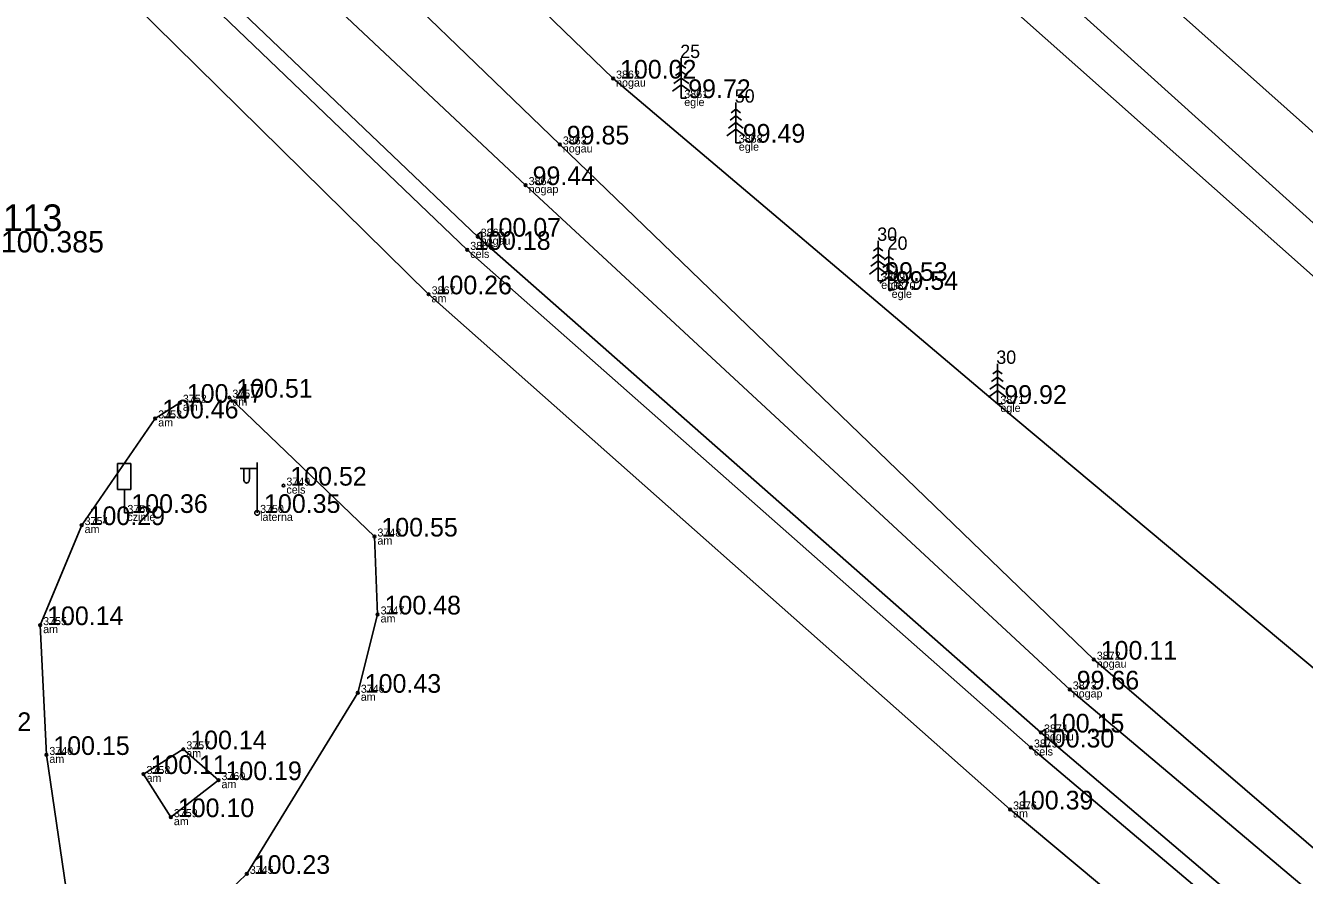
# Model space of a CAD drawing. Extents: x 614911 to 615803, y 262110 to 264311.
# Drawn here: x 615612.66 to 615660.6, y 264150.2 to 264182.05 of the extents above; entities that cross this region are included whole.
import ezdxf

# ---------------------------------------------------------------- set-up
doc = ezdxf.new("R2010")
doc.units = 0
for name, color, linetype in [('Level 1', 7, 'Continuous'), ('Level 16', 7, 'Continuous'), ('Level 19', 7, 'Continuous'), ('Level 31', 7, 'Continuous'), ('Level 37', 7, 'Continuous'), ('Level 44', 7, 'Continuous'), ('Level 53', 7, 'Continuous'), ('Level 54', 7, 'Continuous'), ('Level 57', 7, 'Continuous'), ('Level 58', 7, 'Continuous')]:
    doc.layers.add(name, color=color, linetype=linetype)

msp = doc.modelspace()

# ---------------------------------------------------------------- linework, layer by layer
at = {"layer": 'Level 1'}
for p, q in [((615637.236, 264180.58), (615637.06, 264180.452)), ((615637.236, 264180.83), (615637.236, 264179.33)), ((615637.236, 264180.58), (615637.41, 264180.452)), ((615637.236, 264180.08), (615636.958, 264179.876)), ((615637.236, 264180.33), (615637.02, 264180.172)), ((615637.236, 264180.33), (615637.452, 264180.172)), ((615637.236, 264180.08), (615637.514, 264179.876)), ((615637.236, 264179.83), (615636.904, 264179.586)), ((615637.236, 264179.83), (615637.57, 264179.586)), ((615637.236, 264179.33), (615637.436, 264179.33)), ((615639.28, 264179.158), (615639.28, 264177.658)), ((615639.28, 264178.658), (615639.064, 264178.5)), ((615639.28, 264178.908), (615639.104, 264178.78)), ((615639.28, 264178.908), (615639.454, 264178.78)), ((615639.28, 264178.658), (615639.496, 264178.5)), ((615639.28, 264178.158), (615638.948, 264177.914)), ((615639.28, 264178.408), (615639.002, 264178.204)), ((615639.28, 264178.408), (615639.558, 264178.204)), ((615639.28, 264178.158), (615639.614, 264177.914)), ((615639.28, 264177.658), (615639.48, 264177.658)), ((615644.62, 264173.978), (615644.62, 264172.478)), ((615644.62, 264173.478), (615644.404, 264173.32)), ((615644.62, 264173.728), (615644.444, 264173.6)), ((615644.62, 264173.728), (615644.794, 264173.6)), ((615644.62, 264173.478), (615644.836, 264173.32)), ((615645.011, 264173.392), (615644.835, 264173.264)), ((615645.011, 264173.642), (615645.011, 264172.142)), ((615645.011, 264173.392), (615645.185, 264173.264)), ((615644.62, 264172.978), (615644.288, 264172.734)), ((615644.62, 264173.228), (615644.342, 264173.024)), ((615644.62, 264173.228), (615644.898, 264173.024)), ((615644.62, 264172.978), (615644.954, 264172.734)), ((615645.011, 264172.892), (615644.733, 264172.688)), ((615645.011, 264173.142), (615644.795, 264172.984)), ((615645.011, 264173.142), (615645.227, 264172.984)), ((615645.011, 264172.892), (615645.289, 264172.688)), ((615644.62, 264172.478), (615644.82, 264172.478)), ((615645.011, 264172.642), (615644.679, 264172.398)), ((615645.011, 264172.642), (615645.345, 264172.398)), ((615645.011, 264172.142), (615645.211, 264172.142)), ((615649.085, 264169.118), (615648.909, 264168.99)), ((615649.085, 264169.368), (615649.085, 264167.868)), ((615649.085, 264169.118), (615649.259, 264168.99)), ((615649.085, 264168.618), (615648.807, 264168.414)), ((615649.085, 264168.868), (615648.869, 264168.71)), ((615649.085, 264168.868), (615649.301, 264168.71)), ((615649.085, 264168.618), (615649.363, 264168.414)), ((615649.085, 264168.368), (615648.753, 264168.124)), ((615649.085, 264168.368), (615649.419, 264168.124)), ((615649.085, 264167.868), (615649.285, 264167.868))]:
    msp.add_line(p, q, dxfattribs=at)
at = {"layer": 'Level 16'}
for p, q in [((615616.607, 264165.628), (615616.107, 264165.628)), ((615616.107, 264164.659), (615616.107, 264165.628)), ((615616.607, 264164.659), (615616.607, 264165.628)), ((615616.607, 264164.659), (615616.107, 264164.659)), ((615616.361, 264164.659), (615616.361, 264163.781)), ((615616.361, 264163.781), (615616.676, 264163.781))]:
    msp.add_line(p, q, dxfattribs=at)
at = {"layer": 'Level 31'}
for points in [[(615540.752, 264293.153), (615554.871, 264276.489), (615571.152, 264259.742), (615591.296, 264239.745), (615608.637, 264222.837), (615628.706, 264203.767), (615646.768, 264187.421), (615664.713, 264171.246), (615679.702, 264157.791), (615695.65, 264144.718), (615713.644, 264129.017), (615734.176, 264112.026), (615754.636, 264096.634)], [(615753.478, 264095.562), (615733.7, 264111.337), (615712.842, 264127.996), (615696.82, 264142.035), (615679.383, 264156.731), (615663.464, 264170.411), (615645.861, 264186.034), (615627.735, 264202.684), (615607.548, 264221.434), (615590.341, 264238.61), (615571.816, 264257.419), (615555.77, 264271.235), (615553.667, 264275.682), (615546.609, 264281.236), (615539.858, 264291.16)], [(615744.764, 264081.359), (615732.887, 264089.943), (615715.889, 264102.764), (615694.682, 264119.208), (615676.974, 264133.244), (615650.72, 264155.552), (615629.606, 264174.135), (615612.305, 264190.628), (615596.307, 264206.969), (615581.341, 264223.238), (615571.304, 264233.709), (615558.243, 264246.987), (615542.242, 264265.322), (615529.994, 264284)], [(615664.052, 264155.366), (615649.085, 264167.868), (615634.68, 264180.06), (615617.294, 264196.873), (615601.293, 264211.473), (615591.216, 264221.841), (615586.523, 264227.242), (615577.49, 264237.102), (615574.859, 264241.431), (615573.871, 264244.238), (615567.337, 264253.806), (615559.696, 264264.829), (615554.808, 264269.231), (615558.127, 264264.081), (615565.889, 264252.476), (615572.548, 264243.09), (615575.785, 264236.804), (615585.051, 264225.993), (615599.922, 264209.867), (615615.215, 264194.443), (615632.683, 264177.591), (615652.699, 264158.282), (615678.791, 264135.883)], [(615573.297, 264235.218), (615582.765, 264223.901), (615598.169, 264208.795), (615613.95, 264192.439), (615631.402, 264176.068), (615651.799, 264157.165), (615678.305, 264134.819), (615695.98, 264121.225), (615717.243, 264104.936), (615734.373, 264091.846), (615746.465, 264082.76)]]:
    msp.add_lwpolyline(points, dxfattribs=at)
at = {"layer": 'Level 37'}
for points in [[(615540.752, 264293.153), (615550.108, 264282.114), (615552.773, 264283.226), (615557.41, 264278.457), (615573.64, 264261.965), (615593.655, 264241.56), (615611.026, 264224.494), (615630.543, 264205.827), (615648.416, 264189.194), (615666.454, 264173.12), (615670.636, 264169.646), (615672.409, 264164.575), (615679.702, 264157.791), (615684.212, 264153.509), (615692.685, 264150.342), (615697.341, 264145.636), (615715.517, 264131.224), (615736.783, 264114.465), (615756.444, 264098.349)], [(615526.871, 264279.709), (615557.508, 264246.916), (615570.946, 264232.844), (615580.588, 264222.695), (615595.945, 264206.676), (615612.011, 264190.126), (615629.214, 264173.64), (615650.344, 264154.99), (615676.59, 264132.802), (615694.345, 264118.703), (615715.543, 264102.359), (615732.654, 264089.574), (615744.576, 264080.858)], [(615743.178, 264079.076), (615731.345, 264087.792), (615714.316, 264100.575), (615693.008, 264116.957), (615675.219, 264131.222), (615649.561, 264152.667), (615627.765, 264171.974), (615611.182, 264188.292), (615594.351, 264205.525), (615579.137, 264221.33), (615569.398, 264231.353), (615556.134, 264245.272), (615540.03, 264262.148), (615525.148, 264277.969)], [(615618.44, 264167.909), (615617.516, 264167.323), (615614.758, 264163.326), (615613.202, 264159.576), (615613.435, 264154.711), (615614.405, 264148.14), (615614.987, 264143.696), (615617.917, 264147.331), (615620.949, 264150.253), (615625.11, 264157.041), (615625.853, 264159.976), (615625.734, 264162.896), (615620.295, 264168.102)], [(615618.569, 264154.922), (615619.888, 264153.766), (615618.103, 264152.379), (615617.079, 264153.996), (615618.569, 264154.922)]]:
    msp.add_lwpolyline(points, dxfattribs=at)
at = {"layer": 'Level 44'}
for p, q in [((615621.336, 264163.782), (615621.336, 264165.665)), ((615621.336, 264165.445), (615620.701, 264165.445)), ((615620.836, 264165.445), (615620.836, 264165.053)), ((615621.046, 264165.445), (615621.046, 264165.053))]:
    msp.add_line(p, q, dxfattribs=at)
msp.add_circle((615621.336, 264163.782), 0.09, dxfattribs=at)
msp.add_ellipse((615620.941, 264165.053), major_axis=(0, 0.151), ratio=0.695971, start_param=1.570796, end_param=4.712389, dxfattribs=at)
at = {"layer": 'Level 57'}
for centre in [(615634.68, 264180.06), (615632.683, 264177.591), (615631.402, 264176.068), (615629.606, 264174.135), (615629.214, 264173.64), (615627.765, 264171.974), (615620.295, 264168.102), (615618.44, 264167.909), (615617.516, 264167.323), (615622.321, 264164.805), (615614.758, 264163.326), (615625.734, 264162.896), (615625.853, 264159.976), (615613.202, 264159.576), (615652.699, 264158.282), (615625.11, 264157.041), (615651.799, 264157.165), (615650.72, 264155.552), (615613.435, 264154.711), (615618.569, 264154.922), (615650.344, 264154.99), (615617.077, 264153.996), (615619.888, 264153.766), (615649.561, 264152.667), (615618.103, 264152.379), (615620.949, 264150.253)]:
    msp.add_circle(centre, 0.05, dxfattribs=at)
at = {"layer": 'Level 58'}
for centre in [(615634.68, 264180.06), (615632.683, 264177.591), (615631.402, 264176.068), (615629.606, 264174.135), (615629.214, 264173.64), (615627.765, 264171.974), (615620.295, 264168.102), (615618.44, 264167.909), (615617.516, 264167.323), (615622.321, 264164.805), (615614.758, 264163.326), (615625.734, 264162.896), (615625.853, 264159.976), (615613.202, 264159.576), (615652.699, 264158.282), (615625.11, 264157.041), (615651.799, 264157.165), (615650.72, 264155.552), (615613.435, 264154.711), (615618.569, 264154.922), (615650.344, 264154.99), (615617.077, 264153.996), (615619.888, 264153.766), (615649.561, 264152.667), (615618.103, 264152.379), (615620.949, 264150.253)]:
    msp.add_circle(centre, 0.05, dxfattribs=at)

# ---------------------------------------------------------------- texts
at = {"layer": 'Level 1'}
for s, p in [(' 25', (615637.011, 264180.83)), (' 50', (615639.055, 264179.158)), (' 30', (615644.395, 264173.978)), (' 20', (615644.786, 264173.642)), (' 30', (615648.86, 264169.368))]:
    msp.add_text(s, height=0.5, dxfattribs=at).set_placement(p)
at = {"layer": 'Level 19'}
for s, height, p in [(' 113', 1, (615611.43, 264174.344)), (' 100.385', 0.8, (615611.43, 264173.544))]:
    msp.add_text(s, height=height, dxfattribs=at).set_placement(p)
at = {"layer": 'Level 53'}
for s, p in [(' nogau', (615634.68, 264179.76)), (' egle', (615637.236, 264179.03)), (' egle', (615639.28, 264177.358)), (' nogau', (615632.683, 264177.291)), (' nogap', (615631.402, 264175.768)), (' nogau', (615629.606, 264173.835)), (' cels', (615629.214, 264173.34)), (' egle', (615644.62, 264172.178)), (' am', (615627.765, 264171.674)), (' egle', (615645.011, 264171.842)), (' am', (615620.295, 264167.802)), (' am', (615618.44, 264167.609)), (' egle', (615649.085, 264167.568)), (' am', (615617.516, 264167.023)), (' cels', (615622.321, 264164.505)), (' czime', (615616.361, 264163.481)), (' laterna', (615621.336, 264163.482)), (' am', (615614.758, 264163.026)), (' am', (615625.734, 264162.596)), (' am', (615625.853, 264159.676)), (' am', (615613.202, 264159.276)), (' nogau', (615652.699, 264157.982)), (' nogap', (615651.799, 264156.865)), (' am', (615625.11, 264156.741)), (' nogau', (615650.72, 264155.252)), (' am', (615613.435, 264154.411)), (' am', (615618.569, 264154.622)), (' cels', (615650.344, 264154.69)), (' am', (615617.077, 264153.696)), (' am', (615619.888, 264153.466)), (' am', (615618.103, 264152.079)), (' am', (615649.561, 264152.367))]:
    msp.add_text(s, height=0.3, dxfattribs=at).set_placement(p)
at = {"layer": 'Level 54'}
for s, p in [(' 3862', (615634.68, 264180.06)), (' 3861', (615637.236, 264179.33)), (' 3863', (615632.683, 264177.591)), (' 3868', (615639.28, 264177.658)), (' 3864', (615631.402, 264176.068)), (' 3865', (615629.606, 264174.135)), (' 3866', (615629.214, 264173.64)), (' 3869', (615644.62, 264172.478)), (' 3870', (615645.011, 264172.142)), (' 3867', (615627.765, 264171.974)), (' 3752', (615618.44, 264167.909)), (' 3751', (615620.295, 264168.102)), (' 3871', (615649.085, 264167.868)), (' 3753', (615617.516, 264167.323)), (' 3749', (615622.321, 264164.805)), (' 3756', (615616.361, 264163.781)), (' 3750', (615621.336, 264163.782)), (' 3754', (615614.758, 264163.326)), (' 3748', (615625.734, 264162.896)), (' 3755', (615613.202, 264159.576)), (' 3747', (615625.853, 264159.976)), (' 3872', (615652.699, 264158.282)), (' 3873', (615651.799, 264157.165)), (' 3746', (615625.11, 264157.041)), (' 3874', (615650.72, 264155.552)), (' 3757', (615618.569, 264154.922)), (' 3875', (615650.344, 264154.99)), (' 3740', (615613.435, 264154.711)), (' 3758', (615617.077, 264153.996)), (' 3760', (615619.888, 264153.766)), (' 3759', (615618.103, 264152.379)), (' 3876', (615649.561, 264152.667)), (' 3745', (615620.949, 264150.253))]:
    msp.add_text(s, height=0.3, dxfattribs=at).set_placement(p)
at = {"layer": 'Level 58'}
for s, p in [(' 100.02', (615634.68, 264180.06)), (' 99.72', (615637.236, 264179.33)), (' 99.85', (615632.683, 264177.591)), (' 99.49', (615639.28, 264177.658)), (' 99.44', (615631.402, 264176.068)), (' 100.07', (615629.606, 264174.135)), (' 100.18', (615629.214, 264173.64)), (' 99.53', (615644.62, 264172.478)), (' 99.54', (615645.011, 264172.142)), (' 100.26', (615627.765, 264171.974)), (' 100.47', (615618.44, 264167.909)), (' 100.51', (615620.295, 264168.102)), (' 99.92', (615649.085, 264167.868)), (' 100.46', (615617.516, 264167.323)), (' 100.52', (615622.321, 264164.805)), (' 100.36', (615616.361, 264163.781)), (' 100.35', (615621.336, 264163.782)), (' 100.29', (615614.758, 264163.326)), (' 100.55', (615625.734, 264162.896)), (' 100.48', (615625.853, 264159.976)), (' 100.14', (615613.202, 264159.576)), (' 100.11', (615652.699, 264158.282)), (' 100.43', (615625.11, 264157.041)), (' 99.66', (615651.799, 264157.165)), (' 100.12', (615609.744, 264155.606)), (' 100.15', (615650.72, 264155.552)), (' 100.14', (615618.569, 264154.922)), (' 100.30', (615650.344, 264154.99)), (' 100.15', (615613.435, 264154.711)), (' 100.11', (615617.077, 264153.996)), (' 100.19', (615619.888, 264153.766)), (' 100.39', (615649.561, 264152.667)), (' 100.10', (615618.103, 264152.379)), (' 100.23', (615620.949, 264150.253))]:
    msp.add_text(s, height=0.7, dxfattribs=at).set_placement(p)

doc.saveas('drawing.dxf')
